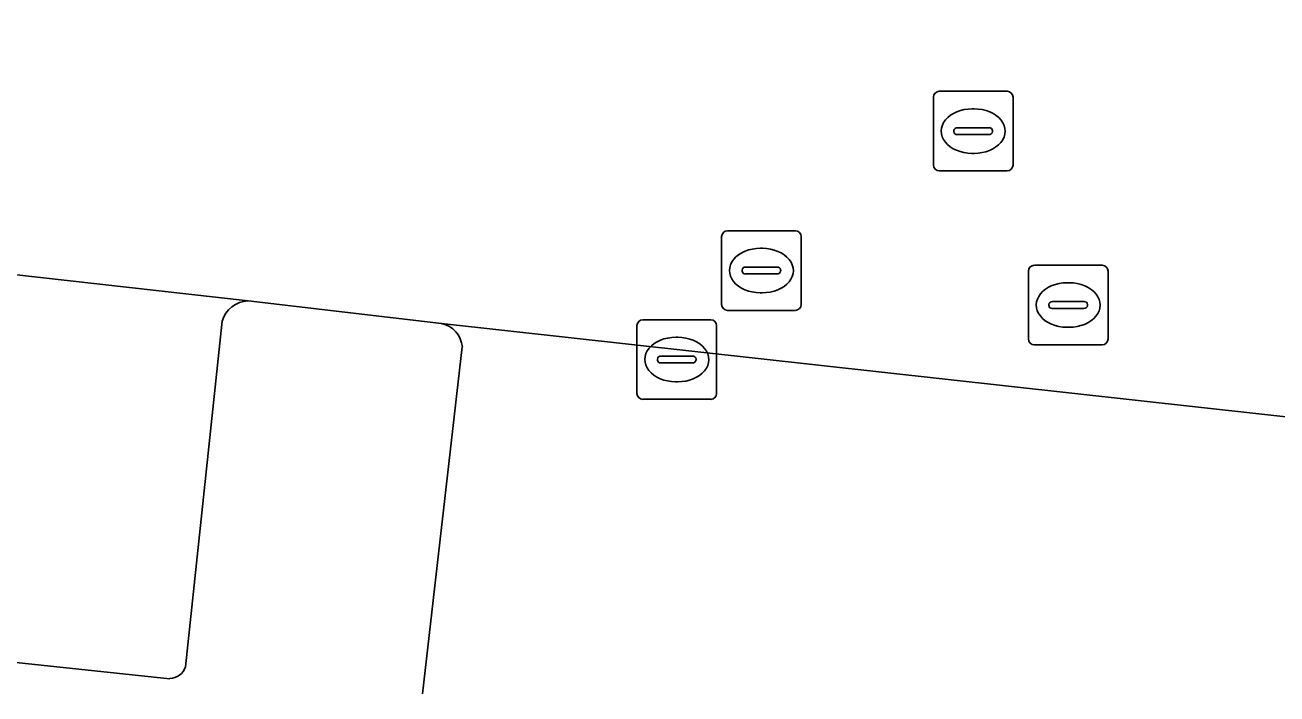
# Model space of a CAD drawing. Extents: x 162026 to 163502, y 387295 to 388169.
# Drawn here: x 162186.93 to 162202.66, y 388106.06 to 388114.47 of the extents above; entities that cross this region are included whole.
import ezdxf

# ---------------------------------------------------------------- set-up
doc = ezdxf.new("R2010")
doc.units = 0
for name, color, linetype in [('IMGEO_Kolk', 7, 'Continuous'), ('IMGEO_Parkeervlak_open', 7, 'Continuous'), ('IMGEO_Rijbaan_lokaal_open', 7, 'Continuous'), ('IMGEO_Rioolput', 7, 'Continuous'), ('IMGEO_Voetpad_open', 7, 'Continuous')]:
    doc.layers.add(name, color=color, linetype=linetype)

msp = doc.modelspace()

# ---------------------------------------------------------------- linework, layer by layer
at = {"layer": 'IMGEO_Kolk'}
for p, q in [((162194.69, 388110.764), (162195.542, 388110.764)), ((162194.615, 388109.838), (162194.615, 388110.69)), ((162195.616, 388110.69), (162195.616, 388109.838)), ((162195.103, 388110.544), (162195.128, 388110.544)), ((162194.874, 388110.258), (162194.874, 388110.27)), ((162194.917, 388110.307), (162195.315, 388110.307)), ((162195.358, 388110.27), (162195.358, 388110.258)), ((162195.312, 388110.221), (162194.914, 388110.221)), ((162195.126, 388109.984), (162195.101, 388109.984)), ((162195.542, 388109.764), (162194.69, 388109.764))]:
    msp.add_line(p, q, dxfattribs=at)
for points in [[(162194.69, 388110.764), (162195.542, 388110.764)], [(162194.615, 388109.838), (162194.615, 388110.69)], [(162195.616, 388110.69), (162195.616, 388109.838)], [(162195.542, 388109.764), (162194.69, 388109.764)]]:
    msp.add_lwpolyline(points, dxfattribs=at)
for centre, radius, start, end in [((162194.692, 388110.688), 0.0765, 91.552, 178.448), ((162194.692, 388110.688), 0.0765, 91.552, 178.448), ((162195.54, 388110.688), 0.0765, 1.552, 88.448), ((162195.54, 388110.688), 0.0765, 1.552, 88.448), ((162194.914, 388110.267), 0.0403, 85.8775, 175.7526), ((162194.911, 388110.257), 0.0366, 178.938, 274.7102), ((162195.315, 388110.264), 0.043, 264.8664, 352.4533), ((162195.319, 388110.269), 0.0386, 1.7309, 96.639), ((162194.692, 388109.84), 0.0765, 181.552, 268.448), ((162194.692, 388109.84), 0.0765, 181.552, 268.448), ((162195.54, 388109.84), 0.0765, 271.552, 358.448), ((162195.54, 388109.84), 0.0765, 271.552, 358.448)]:
    msp.add_arc(centre, radius, start, end, dxfattribs=at)
for centre, major_axis, ratio, start_param, end_param in [((162195.102, 388110.264), (-0.387, 0.002), 0.722429, 4.712389, 7.853982), ((162195.127, 388110.264), (-0.39, 0.002), 0.717154, 1.570796, 4.712389)]:
    msp.add_ellipse(centre, major_axis=major_axis, ratio=ratio, start_param=start_param, end_param=end_param, dxfattribs=at)
at = {"layer": 'IMGEO_Parkeervlak_open'}
for points in [[(162189.728, 388111.001), (162178.468, 388112.268)], [(162188.944, 388106.404), (162189.403, 388110.747)], [(162207.999, 388108.964), (162192.161, 388110.716)], [(162192.421, 388110.422), (162191.92, 388106.062)], [(162179.043, 388107.281), (162188.746, 388106.254)]]:
    msp.add_lwpolyline(points, dxfattribs=at)
for centre, radius, start, end in [((162189.742, 388110.648), 0.353, 92.2911, 163.7269), ((162192.097, 388110.397), 0.325, 4.3609, 78.6152), ((162188.732, 388106.478), 0.224, 273.4756, 340.8178)]:
    msp.add_arc(centre, radius, start, end, dxfattribs=at)
at = {"layer": 'IMGEO_Rijbaan_lokaal_open'}
msp.add_lwpolyline([(162176.665, 388146.91), (162176.16, 388142.394), (162172.827, 388112.903), (162178.468, 388112.268), (162189.728, 388111.001), (162192.161, 388110.716), (162207.999, 388108.964), (162209.13, 388108.814), (162209.74, 388114.919), (162207.541, 388115.108), (162185.677, 388117.572), (162180.942, 388118.098)], dxfattribs=at)
at = {"layer": 'IMGEO_Rioolput'}
for p, q in [((162198.339, 388112.708), (162198.339, 388113.56)), ((162198.414, 388113.634), (162199.266, 388113.634)), ((162199.34, 388113.56), (162199.34, 388112.708)), ((162198.827, 388113.414), (162198.852, 388113.414)), ((162198.598, 388113.128), (162198.598, 388113.14)), ((162199.036, 388113.091), (162198.638, 388113.091)), ((162198.641, 388113.177), (162199.039, 388113.177)), ((162199.082, 388113.14), (162199.082, 388113.128)), ((162198.85, 388112.854), (162198.825, 388112.854)), ((162199.266, 388112.634), (162198.414, 388112.634)), ((162195.678, 388110.956), (162195.678, 388111.808)), ((162195.753, 388111.882), (162196.605, 388111.882)), ((162196.679, 388111.808), (162196.679, 388110.956)), ((162196.166, 388111.662), (162196.191, 388111.662)), ((162195.937, 388111.376), (162195.937, 388111.388)), ((162196.375, 388111.339), (162195.977, 388111.339)), ((162195.98, 388111.425), (162196.378, 388111.425)), ((162196.421, 388111.388), (162196.421, 388111.376)), ((162199.533, 388110.523), (162199.533, 388111.375)), ((162199.608, 388111.449), (162200.46, 388111.449)), ((162200.534, 388111.375), (162200.534, 388110.523)), ((162200.021, 388111.229), (162200.046, 388111.229)), ((162196.189, 388111.102), (162196.164, 388111.102)), ((162196.605, 388110.882), (162195.753, 388110.882)), ((162199.792, 388110.943), (162199.792, 388110.955)), ((162200.23, 388110.906), (162199.832, 388110.906)), ((162199.835, 388110.992), (162200.233, 388110.992)), ((162200.276, 388110.955), (162200.276, 388110.943)), ((162200.044, 388110.669), (162200.019, 388110.669)), ((162200.46, 388110.449), (162199.608, 388110.449))]:
    msp.add_line(p, q, dxfattribs=at)
for points in [[(162198.339, 388112.708), (162198.339, 388113.56)], [(162198.414, 388113.634), (162199.266, 388113.634)], [(162199.34, 388113.56), (162199.34, 388112.708)], [(162199.266, 388112.634), (162198.414, 388112.634)], [(162195.678, 388110.956), (162195.678, 388111.808)], [(162195.753, 388111.882), (162196.605, 388111.882)], [(162196.679, 388111.808), (162196.679, 388110.956)], [(162199.533, 388110.523), (162199.533, 388111.375)], [(162199.608, 388111.449), (162200.46, 388111.449)], [(162200.534, 388111.375), (162200.534, 388110.523)], [(162196.605, 388110.882), (162195.753, 388110.882)], [(162200.46, 388110.449), (162199.608, 388110.449)]]:
    msp.add_lwpolyline(points, dxfattribs=at)
for centre, radius, start, end in [((162198.416, 388113.558), 0.0765, 91.552, 178.448), ((162198.416, 388113.558), 0.0765, 91.552, 178.448), ((162199.264, 388113.558), 0.0765, 1.552, 88.448), ((162199.264, 388113.558), 0.0765, 1.552, 88.448), ((162198.638, 388113.137), 0.0403, 85.8775, 175.7526), ((162198.635, 388113.127), 0.0366, 178.938, 274.7102), ((162199.039, 388113.134), 0.043, 264.8664, 352.4533), ((162199.043, 388113.139), 0.0386, 1.7309, 96.639), ((162198.416, 388112.71), 0.0765, 181.552, 268.448), ((162198.416, 388112.71), 0.0765, 181.552, 268.448), ((162199.264, 388112.71), 0.0765, 271.552, 358.448), ((162199.264, 388112.71), 0.0765, 271.552, 358.448), ((162195.755, 388111.806), 0.0765, 91.552, 178.448), ((162195.755, 388111.806), 0.0765, 91.552, 178.448), ((162196.603, 388111.806), 0.0765, 1.552, 88.448), ((162196.603, 388111.806), 0.0765, 1.552, 88.448), ((162195.977, 388111.385), 0.0403, 85.8775, 175.7526), ((162195.974, 388111.375), 0.0366, 178.938, 274.7102), ((162196.378, 388111.382), 0.043, 264.8664, 352.4533), ((162196.382, 388111.387), 0.0386, 1.7309, 96.639), ((162199.61, 388111.373), 0.0765, 91.552, 178.448), ((162199.61, 388111.373), 0.0765, 91.552, 178.448), ((162200.458, 388111.373), 0.0765, 1.552, 88.448), ((162200.458, 388111.373), 0.0765, 1.552, 88.448), ((162195.755, 388110.958), 0.0765, 181.552, 268.448), ((162195.755, 388110.958), 0.0765, 181.552, 268.448), ((162196.603, 388110.958), 0.0765, 271.552, 358.448), ((162196.603, 388110.958), 0.0765, 271.552, 358.448), ((162199.832, 388110.952), 0.0403, 85.8775, 175.7526), ((162199.829, 388110.942), 0.0366, 178.938, 274.7102), ((162200.233, 388110.949), 0.043, 264.8664, 352.4533), ((162200.237, 388110.954), 0.0386, 1.7309, 96.639), ((162199.61, 388110.525), 0.0765, 181.552, 268.448), ((162199.61, 388110.525), 0.0765, 181.552, 268.448), ((162200.458, 388110.525), 0.0765, 271.552, 358.448), ((162200.458, 388110.525), 0.0765, 271.552, 358.448)]:
    msp.add_arc(centre, radius, start, end, dxfattribs=at)
for centre, major_axis, ratio, start_param, end_param in [((162198.826, 388113.134), (-0.387, 0.002), 0.722429, 4.712389, 7.853982), ((162198.851, 388113.134), (-0.39, 0.002), 0.717154, 1.570796, 4.712389), ((162196.165, 388111.382), (-0.387, 0.002), 0.722429, 4.712389, 7.853982), ((162196.19, 388111.382), (-0.39, 0.002), 0.717154, 1.570796, 4.712389), ((162200.02, 388110.949), (-0.387, 0.002), 0.722429, 4.712389, 7.853982), ((162200.045, 388110.949), (-0.39, 0.002), 0.717154, 1.570796, 4.712389)]:
    msp.add_ellipse(centre, major_axis=major_axis, ratio=ratio, start_param=start_param, end_param=end_param, dxfattribs=at)
at = {"layer": 'IMGEO_Voetpad_open'}
for points in [[(162192.161, 388110.716), (162189.728, 388111.001)], [(162189.403, 388110.747), (162188.944, 388106.404)], [(162191.92, 388106.062), (162192.421, 388110.422)], [(162188.746, 388106.254), (162179.043, 388107.281)]]:
    msp.add_lwpolyline(points, dxfattribs=at)
for centre, radius, start, end in [((162189.742, 388110.648), 0.353, 92.2911, 163.7269), ((162192.097, 388110.397), 0.325, 4.3609, 78.6152), ((162188.732, 388106.478), 0.224, 273.4756, 340.8178)]:
    msp.add_arc(centre, radius, start, end, dxfattribs=at)

doc.saveas('drawing.dxf')
